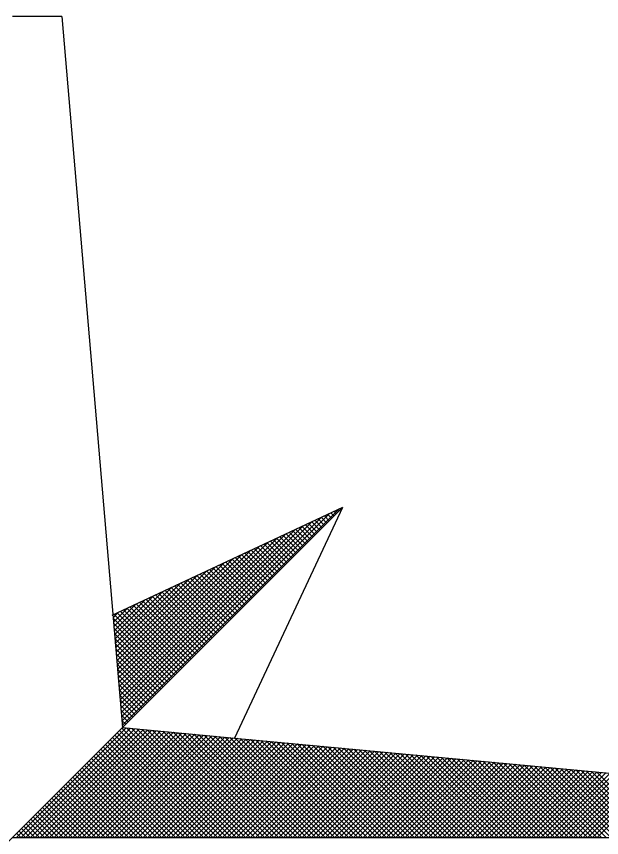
# Model space of a CAD drawing. Extents: x -400488 to -400124, y -1251493 to -1251223.
# Drawn here: x -400263.9 to -400258.95, y -1251249.13 to -1251242.18 of the extents above; entities that cross this region are included whole.
import ezdxf

# ---------------------------------------------------------------- set-up
doc = ezdxf.new("R2010")
doc.units = 0
doc.layers.add('Level 3', color=7, linetype='Continuous')

msp = doc.modelspace()

# ---------------------------------------------------------------- linework, layer by layer
at = {"layer": 'Level 3'}
for p, q in [((-400263.0045, -1251248.183), (-400261.1758, -1251246.3543)), ((-400261.2124, -1251246.3715), (-400261.1935, -1251246.3904)), ((-400261.1855, -1251246.3588), (-400261.1737, -1251246.3706)), ((-400261.1585, -1251246.3462), (-400261.1539, -1251246.3508)), ((-400263.0107, -1251248.11), (-400261.325, -1251246.4243)), ((-400263.0076, -1251248.1465), (-400261.2504, -1251246.3893)), ((-400261.3741, -1251246.4474), (-400261.3123, -1251246.5092)), ((-400261.3472, -1251246.4347), (-400261.2925, -1251246.4894)), ((-400261.3202, -1251246.4221), (-400261.2727, -1251246.4696)), ((-400261.2933, -1251246.4094), (-400261.2529, -1251246.4498)), ((-400261.2663, -1251246.3968), (-400261.2331, -1251246.43)), ((-400261.2394, -1251246.3841), (-400261.2133, -1251246.4102)), ((-400263.0169, -1251248.0371), (-400261.4742, -1251246.4943)), ((-400263.0138, -1251248.0735), (-400261.3996, -1251246.4593)), ((-400261.5089, -1251246.5106), (-400261.4112, -1251246.6082)), ((-400261.4819, -1251246.498), (-400261.3914, -1251246.5884)), ((-400261.455, -1251246.4853), (-400261.3717, -1251246.5686)), ((-400261.428, -1251246.4727), (-400261.3519, -1251246.5488)), ((-400261.4011, -1251246.46), (-400261.3321, -1251246.529)), ((-400263.0232, -1251247.9641), (-400261.6234, -1251246.5644)), ((-400263.02, -1251248.0006), (-400261.5488, -1251246.5294)), ((-400261.6706, -1251246.5865), (-400261.53, -1251246.727)), ((-400261.6436, -1251246.5738), (-400261.5102, -1251246.7072)), ((-400261.6167, -1251246.5612), (-400261.4904, -1251246.6874)), ((-400261.5897, -1251246.5485), (-400261.4706, -1251246.6676)), ((-400261.5628, -1251246.5359), (-400261.4508, -1251246.6478)), ((-400261.5358, -1251246.5232), (-400261.431, -1251246.628)), ((-400263.0294, -1251247.8911), (-400261.7727, -1251246.6344)), ((-400263.0263, -1251247.9276), (-400261.698, -1251246.5994)), ((-400261.8053, -1251246.6497), (-400261.629, -1251246.826)), ((-400261.7784, -1251246.6371), (-400261.6092, -1251246.8062)), ((-400261.7514, -1251246.6244), (-400261.5894, -1251246.7864)), ((-400261.7245, -1251246.6118), (-400261.5696, -1251246.7666)), ((-400261.6975, -1251246.5991), (-400261.5498, -1251246.7468)), ((-400263.0356, -1251247.8182), (-400261.9219, -1251246.7044)), ((-400263.0325, -1251247.8546), (-400261.8473, -1251246.6694)), ((-400261.967, -1251246.7256), (-400261.7478, -1251246.9448)), ((-400261.9401, -1251246.713), (-400261.728, -1251246.925)), ((-400261.9131, -1251246.7003), (-400261.7082, -1251246.9052)), ((-400261.8862, -1251246.6877), (-400261.6884, -1251246.8854)), ((-400261.8592, -1251246.675), (-400261.6686, -1251246.8656)), ((-400261.8323, -1251246.6624), (-400261.6488, -1251246.8458)), ((-400263.0419, -1251247.7452), (-400262.0711, -1251246.7744)), ((-400263.0387, -1251247.7817), (-400261.9965, -1251246.7394)), ((-400262.1018, -1251246.7888), (-400261.8468, -1251247.0438)), ((-400262.0748, -1251246.7762), (-400261.827, -1251247.024)), ((-400262.0479, -1251246.7635), (-400261.8072, -1251247.0042)), ((-400262.0209, -1251246.7509), (-400261.7874, -1251246.9844)), ((-400261.994, -1251246.7382), (-400261.7676, -1251246.9646)), ((-400263.0481, -1251247.6722), (-400262.2203, -1251246.8444)), ((-400263.045, -1251247.7087), (-400262.1457, -1251246.8094)), ((-400262.2635, -1251246.8647), (-400261.9656, -1251247.1626)), ((-400262.2365, -1251246.8521), (-400261.9458, -1251247.1428)), ((-400262.2096, -1251246.8394), (-400261.926, -1251247.123)), ((-400262.1826, -1251246.8268), (-400261.9062, -1251247.1032)), ((-400262.1557, -1251246.8141), (-400261.8864, -1251247.0834)), ((-400262.1287, -1251246.8015), (-400261.8666, -1251247.0636)), ((-400263.0543, -1251247.5993), (-400262.3695, -1251246.9145)), ((-400263.0512, -1251247.6358), (-400262.2949, -1251246.8795)), ((-400262.3982, -1251246.928), (-400262.0646, -1251247.2616)), ((-400262.3713, -1251246.9153), (-400262.0448, -1251247.2418)), ((-400262.3443, -1251246.9027), (-400262.025, -1251247.222)), ((-400262.3174, -1251246.89), (-400262.0052, -1251247.2022)), ((-400262.2904, -1251246.8774), (-400261.9854, -1251247.1824)), ((-400263.0606, -1251247.5263), (-400262.5187, -1251246.9845)), ((-400263.0575, -1251247.5628), (-400262.4441, -1251246.9495)), ((-400262.56, -1251247.0038), (-400262.1834, -1251247.3804)), ((-400262.533, -1251246.9912), (-400262.1636, -1251247.3606)), ((-400262.5061, -1251246.9785), (-400262.1438, -1251247.3408)), ((-400262.4791, -1251246.9659), (-400262.124, -1251247.321)), ((-400262.4521, -1251246.9532), (-400262.1042, -1251247.3012)), ((-400262.4252, -1251246.9406), (-400262.0844, -1251247.2814)), ((-400263.0668, -1251247.4534), (-400262.668, -1251247.0545)), ((-400263.0637, -1251247.4898), (-400262.5934, -1251247.0195)), ((-400262.6947, -1251247.0671), (-400262.2824, -1251247.4794)), ((-400262.6678, -1251247.0544), (-400262.2626, -1251247.4596)), ((-400262.6408, -1251247.0418), (-400262.2428, -1251247.4398)), ((-400262.6139, -1251247.0291), (-400262.223, -1251247.42)), ((-400262.5869, -1251247.0165), (-400262.2032, -1251247.4002)), ((-400263.073, -1251247.3804), (-400262.8172, -1251247.1245)), ((-400263.0699, -1251247.4169), (-400262.7426, -1251247.0895)), ((-400262.8295, -1251247.1303), (-400262.3814, -1251247.5784)), ((-400262.8025, -1251247.1177), (-400262.3616, -1251247.5586)), ((-400262.7756, -1251247.105), (-400262.3418, -1251247.5388)), ((-400262.7486, -1251247.0924), (-400262.322, -1251247.519)), ((-400262.7217, -1251247.0797), (-400262.3022, -1251247.4992)), ((-400263.0793, -1251247.3074), (-400262.9664, -1251247.1946)), ((-400263.0762, -1251247.3439), (-400262.8918, -1251247.1595)), ((-400262.9912, -1251247.2062), (-400262.5002, -1251247.6972)), ((-400262.9642, -1251247.1935), (-400262.4804, -1251247.6774)), ((-400262.9373, -1251247.1809), (-400262.4606, -1251247.6576)), ((-400262.9103, -1251247.1682), (-400262.4408, -1251247.6378)), ((-400262.8834, -1251247.1556), (-400262.421, -1251247.618)), ((-400262.8564, -1251247.1429), (-400262.4012, -1251247.5982)), ((-400263.0824, -1251247.271), (-400263.041, -1251247.2296)), ((-400263.0822, -1251247.2736), (-400262.5794, -1251247.7764)), ((-400263.072, -1251247.2441), (-400262.5596, -1251247.7566)), ((-400263.0451, -1251247.2315), (-400262.5398, -1251247.7368)), ((-400263.0181, -1251247.2188), (-400262.52, -1251247.717)), ((-400263.0785, -1251247.3169), (-400262.5992, -1251247.7962)), ((-400263.0748, -1251247.3602), (-400262.619, -1251247.816)), ((-400263.0711, -1251247.4035), (-400262.6388, -1251247.8358)), ((-400263.0674, -1251247.4468), (-400262.6586, -1251247.8556)), ((-400263.0637, -1251247.4901), (-400262.6784, -1251247.8754)), ((-400263.06, -1251247.5334), (-400262.6982, -1251247.8952)), ((-400263.0563, -1251247.5767), (-400262.718, -1251247.9149)), ((-400263.0526, -1251247.62), (-400262.7378, -1251247.9347)), ((-400263.0489, -1251247.6633), (-400262.7576, -1251247.9545)), ((-400263.0452, -1251247.7066), (-400262.7774, -1251247.9743)), ((-400263.0415, -1251247.7499), (-400262.7972, -1251247.9941)), ((-400263.0378, -1251247.7932), (-400262.817, -1251248.0139)), ((-400263.0341, -1251247.8364), (-400262.8368, -1251248.0337)), ((-400263.0304, -1251247.8797), (-400262.8566, -1251248.0535)), ((-400263.0267, -1251247.923), (-400262.8764, -1251248.0733)), ((-400263.023, -1251247.9663), (-400262.8962, -1251248.0931)), ((-400263.0193, -1251248.0096), (-400262.916, -1251248.1129)), ((-400263.0156, -1251248.0529), (-400262.9358, -1251248.1327)), ((-400263.0119, -1251248.0962), (-400262.9556, -1251248.1525)), ((-400263.0082, -1251248.1395), (-400262.9754, -1251248.1723)), ((-400263.0045, -1251248.1828), (-400262.9952, -1251248.1921)), ((-400263.8983, -1251249.131), (-400262.9704, -1251248.203)), ((-400263.8587, -1251249.131), (-400262.9341, -1251248.2064)), ((-400263.8191, -1251249.131), (-400262.8979, -1251248.2098)), ((-400263.7795, -1251249.131), (-400262.8617, -1251248.2132)), ((-400263.7399, -1251249.131), (-400262.8255, -1251248.2166)), ((-400263.7003, -1251249.131), (-400262.7893, -1251248.22)), ((-400263.6607, -1251249.131), (-400262.7531, -1251248.2234)), ((-400263.6211, -1251249.131), (-400262.7169, -1251248.2267)), ((-400263.5815, -1251249.131), (-400262.6807, -1251248.2301)), ((-400263.5419, -1251249.131), (-400262.6445, -1251248.2335)), ((-400263.5023, -1251249.131), (-400262.6082, -1251248.2369)), ((-400263.4627, -1251249.131), (-400262.572, -1251248.2403)), ((-400263.4231, -1251249.131), (-400262.5358, -1251248.2437)), ((-400263.3835, -1251249.131), (-400262.4996, -1251248.2471)), ((-400263.3439, -1251249.131), (-400262.4634, -1251248.2504)), ((-400263.3043, -1251249.131), (-400262.4272, -1251248.2538)), ((-400263.0465, -1251248.2435), (-400262.159, -1251249.131)), ((-400263.0267, -1251248.2237), (-400262.1194, -1251249.131)), ((-400263.0069, -1251248.2039), (-400262.0798, -1251249.131)), ((-400262.9679, -1251248.2033), (-400262.0402, -1251249.131)), ((-400262.9243, -1251248.2073), (-400262.0006, -1251249.131)), ((-400262.8806, -1251248.2114), (-400261.961, -1251249.131)), ((-400262.8369, -1251248.2155), (-400261.9214, -1251249.131)), ((-400262.7932, -1251248.2196), (-400261.8818, -1251249.131)), ((-400262.7495, -1251248.2237), (-400261.8422, -1251249.131)), ((-400262.7058, -1251248.2278), (-400261.8026, -1251249.131)), ((-400262.6621, -1251248.2319), (-400261.763, -1251249.131)), ((-400262.6185, -1251248.2359), (-400261.7234, -1251249.131)), ((-400262.5748, -1251248.24), (-400261.6838, -1251249.131)), ((-400262.5311, -1251248.2441), (-400261.6442, -1251249.131)), ((-400262.4874, -1251248.2482), (-400261.6046, -1251249.131)), ((-400262.4437, -1251248.2523), (-400261.5651, -1251249.131)), ((-400263.2647, -1251249.131), (-400262.391, -1251248.2572)), ((-400263.2251, -1251249.131), (-400262.3548, -1251248.2606)), ((-400263.1855, -1251249.131), (-400262.3186, -1251248.264)), ((-400263.1459, -1251249.131), (-400262.2823, -1251248.2674)), ((-400263.1257, -1251248.3227), (-400262.3174, -1251249.131)), ((-400263.1063, -1251249.131), (-400262.2461, -1251248.2708)), ((-400263.1059, -1251248.3029), (-400262.2778, -1251249.131)), ((-400263.0861, -1251248.2831), (-400262.2382, -1251249.131)), ((-400263.0667, -1251249.131), (-400262.2099, -1251248.2742)), ((-400263.0663, -1251248.2633), (-400262.1986, -1251249.131)), ((-400263.0271, -1251249.131), (-400262.1737, -1251248.2775)), ((-400262.9875, -1251249.131), (-400262.1375, -1251248.2809)), ((-400262.9479, -1251249.131), (-400262.1013, -1251248.2843)), ((-400262.9083, -1251249.131), (-400262.0651, -1251248.2877)), ((-400262.8687, -1251249.131), (-400262.0289, -1251248.2911)), ((-400262.8291, -1251249.131), (-400261.9927, -1251248.2945)), ((-400262.7895, -1251249.131), (-400261.9564, -1251248.2979)), ((-400262.7499, -1251249.131), (-400261.9202, -1251248.3012)), ((-400262.7104, -1251249.131), (-400261.884, -1251248.3046)), ((-400262.6708, -1251249.131), (-400261.8478, -1251248.308)), ((-400262.6312, -1251249.131), (-400261.8116, -1251248.3114)), ((-400262.5916, -1251249.131), (-400261.7754, -1251248.3148)), ((-400262.552, -1251249.131), (-400261.7392, -1251248.3182)), ((-400262.5124, -1251249.131), (-400261.703, -1251248.3216)), ((-400262.4, -1251248.2564), (-400261.5255, -1251249.131)), ((-400262.3564, -1251248.2605), (-400261.4859, -1251249.131)), ((-400262.3127, -1251248.2645), (-400261.4463, -1251249.131)), ((-400262.269, -1251248.2686), (-400261.4067, -1251249.131)), ((-400262.2253, -1251248.2727), (-400261.3671, -1251249.131)), ((-400262.1816, -1251248.2768), (-400261.3275, -1251249.131)), ((-400262.1379, -1251248.2809), (-400261.2879, -1251249.131)), ((-400262.0943, -1251248.285), (-400261.2483, -1251249.131)), ((-400262.0506, -1251248.2891), (-400261.2087, -1251249.131)), ((-400262.0069, -1251248.2931), (-400261.1691, -1251249.131)), ((-400261.9632, -1251248.2972), (-400261.1295, -1251249.131)), ((-400261.9195, -1251248.3013), (-400261.0899, -1251249.131)), ((-400261.8758, -1251248.3054), (-400261.0503, -1251249.131)), ((-400261.8322, -1251248.3095), (-400261.0107, -1251249.131)), ((-400261.7885, -1251248.3136), (-400260.9711, -1251249.131)), ((-400261.7448, -1251248.3177), (-400260.9315, -1251249.131)), ((-400261.7011, -1251248.3217), (-400260.8919, -1251249.131)), ((-400263.1851, -1251248.3821), (-400262.4362, -1251249.131)), ((-400263.1653, -1251248.3623), (-400262.3966, -1251249.131)), ((-400263.1455, -1251248.3425), (-400262.357, -1251249.131)), ((-400262.4728, -1251249.131), (-400261.6668, -1251248.325)), ((-400262.4332, -1251249.131), (-400261.6305, -1251248.3283)), ((-400262.3936, -1251249.131), (-400261.5943, -1251248.3317)), ((-400262.354, -1251249.131), (-400261.5581, -1251248.3351)), ((-400262.3144, -1251249.131), (-400261.5219, -1251248.3385)), ((-400262.2748, -1251249.131), (-400261.4857, -1251248.3419)), ((-400262.2352, -1251249.131), (-400261.4495, -1251248.3453)), ((-400262.1956, -1251249.131), (-400261.4133, -1251248.3487)), ((-400262.156, -1251249.131), (-400261.3771, -1251248.352)), ((-400262.1164, -1251249.131), (-400261.3409, -1251248.3554)), ((-400262.0768, -1251249.131), (-400261.3046, -1251248.3588)), ((-400262.0372, -1251249.131), (-400261.2684, -1251248.3622)), ((-400261.9976, -1251249.131), (-400261.2322, -1251248.3656)), ((-400261.958, -1251249.131), (-400261.196, -1251248.369)), ((-400261.9184, -1251249.131), (-400261.1598, -1251248.3724)), ((-400261.8788, -1251249.131), (-400261.1236, -1251248.3758)), ((-400261.8392, -1251249.131), (-400261.0874, -1251248.3791)), ((-400261.7996, -1251249.131), (-400261.0512, -1251248.3825)), ((-400261.76, -1251249.131), (-400261.0149, -1251248.3859)), ((-400261.7204, -1251249.131), (-400260.9787, -1251248.3893)), ((-400261.6808, -1251249.131), (-400260.9425, -1251248.3927)), ((-400261.6574, -1251248.3258), (-400260.8523, -1251249.131)), ((-400261.6137, -1251248.3299), (-400260.8127, -1251249.131)), ((-400261.5701, -1251248.334), (-400260.7731, -1251249.131)), ((-400261.5264, -1251248.3381), (-400260.7335, -1251249.131)), ((-400261.4827, -1251248.3422), (-400260.6939, -1251249.131)), ((-400261.439, -1251248.3463), (-400260.6543, -1251249.131)), ((-400261.3953, -1251248.3503), (-400260.6147, -1251249.131)), ((-400261.3516, -1251248.3544), (-400260.5751, -1251249.131)), ((-400261.308, -1251248.3585), (-400260.5355, -1251249.131)), ((-400261.2643, -1251248.3626), (-400260.4959, -1251249.131)), ((-400261.2206, -1251248.3667), (-400260.4563, -1251249.131)), ((-400261.1769, -1251248.3708), (-400260.4167, -1251249.131)), ((-400261.1332, -1251248.3749), (-400260.3771, -1251249.131)), ((-400261.0895, -1251248.3789), (-400260.3375, -1251249.131)), ((-400261.0459, -1251248.383), (-400260.2979, -1251249.131)), ((-400261.0022, -1251248.3871), (-400260.2583, -1251249.131)), ((-400260.9585, -1251248.3912), (-400260.2187, -1251249.131)), ((-400263.2643, -1251248.4613), (-400262.5946, -1251249.131)), ((-400263.2445, -1251248.4415), (-400262.555, -1251249.131)), ((-400263.2247, -1251248.4217), (-400262.5154, -1251249.131)), ((-400263.2049, -1251248.4019), (-400262.4758, -1251249.131)), ((-400261.6412, -1251249.131), (-400260.9063, -1251248.3961)), ((-400261.6016, -1251249.131), (-400260.8701, -1251248.3995)), ((-400261.562, -1251249.131), (-400260.8339, -1251248.4028)), ((-400261.5224, -1251249.131), (-400260.7977, -1251248.4062)), ((-400261.4828, -1251249.131), (-400260.7615, -1251248.4096)), ((-400261.4432, -1251249.131), (-400260.7253, -1251248.413)), ((-400261.4036, -1251249.131), (-400260.689, -1251248.4164)), ((-400261.364, -1251249.131), (-400260.6528, -1251248.4198)), ((-400261.3244, -1251249.131), (-400260.6166, -1251248.4232)), ((-400261.2848, -1251249.131), (-400260.5804, -1251248.4266)), ((-400261.2452, -1251249.131), (-400260.5442, -1251248.4299)), ((-400261.2056, -1251249.131), (-400260.508, -1251248.4333)), ((-400261.166, -1251249.131), (-400260.4718, -1251248.4367)), ((-400261.1264, -1251249.131), (-400260.4356, -1251248.4401)), ((-400261.0868, -1251249.131), (-400260.3994, -1251248.4435)), ((-400261.0472, -1251249.131), (-400260.3631, -1251248.4469)), ((-400261.0076, -1251249.131), (-400260.3269, -1251248.4503)), ((-400260.968, -1251249.131), (-400260.2907, -1251248.4536)), ((-400260.9284, -1251249.131), (-400260.2545, -1251248.457)), ((-400260.9148, -1251248.3953), (-400260.1791, -1251249.131)), ((-400260.8888, -1251249.131), (-400260.2183, -1251248.4604)), ((-400260.8711, -1251248.3994), (-400260.1395, -1251249.131)), ((-400260.8274, -1251248.4035), (-400260.0999, -1251249.131)), ((-400260.7838, -1251248.4075), (-400260.0603, -1251249.131)), ((-400260.7401, -1251248.4116), (-400260.0207, -1251249.131)), ((-400260.6964, -1251248.4157), (-400259.9811, -1251249.131)), ((-400260.6527, -1251248.4198), (-400259.9415, -1251249.131)), ((-400260.609, -1251248.4239), (-400259.9019, -1251249.131)), ((-400260.5653, -1251248.428), (-400259.8623, -1251249.131)), ((-400260.5217, -1251248.432), (-400259.8227, -1251249.131)), ((-400260.478, -1251248.4361), (-400259.7831, -1251249.131)), ((-400260.4343, -1251248.4402), (-400259.7435, -1251249.131)), ((-400260.3906, -1251248.4443), (-400259.7039, -1251249.131)), ((-400260.3469, -1251248.4484), (-400259.6643, -1251249.131)), ((-400260.3032, -1251248.4525), (-400259.6247, -1251249.131)), ((-400260.2596, -1251248.4566), (-400259.5852, -1251249.131)), ((-400260.2159, -1251248.4606), (-400259.5456, -1251249.131)), ((-400263.3237, -1251248.5207), (-400262.7134, -1251249.131)), ((-400263.3039, -1251248.5009), (-400262.6738, -1251249.131)), ((-400263.2841, -1251248.4811), (-400262.6342, -1251249.131)), ((-400260.8492, -1251249.131), (-400260.1821, -1251248.4638)), ((-400260.8096, -1251249.131), (-400260.1459, -1251248.4672)), ((-400260.7701, -1251249.131), (-400260.1097, -1251248.4706)), ((-400260.7305, -1251249.131), (-400260.0735, -1251248.474)), ((-400260.6909, -1251249.131), (-400260.0372, -1251248.4774)), ((-400260.6513, -1251249.131), (-400260.001, -1251248.4807)), ((-400260.6117, -1251249.131), (-400259.9648, -1251248.4841)), ((-400260.5721, -1251249.131), (-400259.9286, -1251248.4875)), ((-400260.5325, -1251249.131), (-400259.8924, -1251248.4909)), ((-400260.4929, -1251249.131), (-400259.8562, -1251248.4943)), ((-400260.4533, -1251249.131), (-400259.82, -1251248.4977)), ((-400260.4137, -1251249.131), (-400259.7838, -1251248.5011)), ((-400260.3741, -1251249.131), (-400259.7476, -1251248.5044)), ((-400260.3345, -1251249.131), (-400259.7113, -1251248.5078)), ((-400260.2949, -1251249.131), (-400259.6751, -1251248.5112)), ((-400260.2553, -1251249.131), (-400259.6389, -1251248.5146)), ((-400260.2157, -1251249.131), (-400259.6027, -1251248.518)), ((-400260.1761, -1251249.131), (-400259.5665, -1251248.5214)), ((-400260.1722, -1251248.4647), (-400259.506, -1251249.131)), ((-400260.1365, -1251249.131), (-400259.5303, -1251248.5248)), ((-400260.1285, -1251248.4688), (-400259.4664, -1251249.131)), ((-400260.0969, -1251249.131), (-400259.4941, -1251248.5282)), ((-400260.0848, -1251248.4729), (-400259.4268, -1251249.131)), ((-400260.0573, -1251249.131), (-400259.4579, -1251248.5315)), ((-400260.0411, -1251248.477), (-400259.3872, -1251249.131)), ((-400259.9975, -1251248.4811), (-400259.3476, -1251249.131)), ((-400259.9538, -1251248.4852), (-400259.308, -1251249.131)), ((-400259.9101, -1251248.4892), (-400259.2684, -1251249.131)), ((-400259.8664, -1251248.4933), (-400259.2288, -1251249.131)), ((-400259.8227, -1251248.4974), (-400259.1892, -1251249.131)), ((-400259.779, -1251248.5015), (-400259.1496, -1251249.131)), ((-400259.7354, -1251248.5056), (-400259.11, -1251249.131)), ((-400259.6917, -1251248.5097), (-400259.0704, -1251249.131)), ((-400259.648, -1251248.5138), (-400259.0308, -1251249.131)), ((-400259.6043, -1251248.5178), (-400258.9912, -1251249.131)), ((-400259.5606, -1251248.5219), (-400258.9516, -1251249.131)), ((-400259.5169, -1251248.526), (-400258.912, -1251249.131)), ((-400259.4733, -1251248.5301), (-400258.8724, -1251249.131)), ((-400263.4029, -1251248.5999), (-400262.8718, -1251249.131)), ((-400263.3831, -1251248.5801), (-400262.8322, -1251249.131)), ((-400263.3633, -1251248.5603), (-400262.7926, -1251249.131)), ((-400263.3435, -1251248.5405), (-400262.753, -1251249.131)), ((-400260.0177, -1251249.131), (-400259.4216, -1251248.5349)), ((-400259.9781, -1251249.131), (-400259.3854, -1251248.5383)), ((-400259.9385, -1251249.131), (-400259.3492, -1251248.5417)), ((-400259.8989, -1251249.131), (-400259.313, -1251248.5451)), ((-400259.8593, -1251249.131), (-400259.2768, -1251248.5485)), ((-400259.8197, -1251249.131), (-400259.2406, -1251248.5519)), ((-400259.7801, -1251249.131), (-400259.2044, -1251248.5552)), ((-400259.7405, -1251249.131), (-400259.1682, -1251248.5586)), ((-400259.7009, -1251249.131), (-400259.132, -1251248.562)), ((-400259.6613, -1251249.131), (-400259.0957, -1251248.5654)), ((-400259.6217, -1251249.131), (-400259.0595, -1251248.5688)), ((-400259.5821, -1251249.131), (-400259.0233, -1251248.5722)), ((-400259.5425, -1251249.131), (-400258.9871, -1251248.5756)), ((-400259.5029, -1251249.131), (-400258.9509, -1251248.579)), ((-400259.4633, -1251249.131), (-400258.9147, -1251248.5823)), ((-400259.4296, -1251248.5342), (-400258.8328, -1251249.131)), ((-400259.4237, -1251249.131), (-400258.8785, -1251248.5857)), ((-400259.3859, -1251248.5383), (-400258.7932, -1251249.131)), ((-400259.3841, -1251249.131), (-400258.8423, -1251248.5891)), ((-400259.3445, -1251249.131), (-400258.8061, -1251248.5925)), ((-400259.3422, -1251248.5424), (-400258.7536, -1251249.131)), ((-400259.3049, -1251249.131), (-400258.7698, -1251248.5959)), ((-400259.2985, -1251248.5464), (-400258.714, -1251249.131)), ((-400259.2653, -1251249.131), (-400258.7336, -1251248.5993)), ((-400259.2548, -1251248.5505), (-400258.6744, -1251249.131)), ((-400259.2112, -1251248.5546), (-400258.6348, -1251249.131)), ((-400259.1675, -1251248.5587), (-400258.5952, -1251249.131)), ((-400259.1238, -1251248.5628), (-400258.5556, -1251249.131)), ((-400259.0801, -1251248.5669), (-400258.516, -1251249.131)), ((-400259.0364, -1251248.571), (-400258.4764, -1251249.131)), ((-400258.9927, -1251248.575), (-400258.4368, -1251249.131)), ((-400263.4623, -1251248.6592), (-400262.9906, -1251249.131)), ((-400263.4425, -1251248.6395), (-400262.951, -1251249.131)), ((-400263.4227, -1251248.6197), (-400262.9114, -1251249.131)), ((-400259.2257, -1251249.131), (-400258.6974, -1251248.6027)), ((-400259.1861, -1251249.131), (-400258.6612, -1251248.606)), ((-400259.1465, -1251249.131), (-400258.625, -1251248.6094)), ((-400259.1069, -1251249.131), (-400258.5888, -1251248.6128)), ((-400259.0673, -1251249.131), (-400258.5526, -1251248.6162)), ((-400259.0277, -1251249.131), (-400258.5164, -1251248.6196)), ((-400258.9881, -1251249.131), (-400258.4802, -1251248.623)), ((-400263.5415, -1251248.7384), (-400263.149, -1251249.131)), ((-400263.5217, -1251248.7186), (-400263.1094, -1251249.131)), ((-400263.5019, -1251248.6988), (-400263.0698, -1251249.131)), ((-400263.4821, -1251248.679), (-400263.0302, -1251249.131)), ((-400263.6009, -1251248.7978), (-400263.2678, -1251249.131)), ((-400263.5811, -1251248.778), (-400263.2282, -1251249.131)), ((-400263.5613, -1251248.7582), (-400263.1886, -1251249.131)), ((-400263.6801, -1251248.877), (-400263.4262, -1251249.131)), ((-400263.6603, -1251248.8572), (-400263.3866, -1251249.131)), ((-400263.6405, -1251248.8374), (-400263.347, -1251249.131)), ((-400263.6207, -1251248.8176), (-400263.3074, -1251249.131)), ((-400263.7395, -1251248.9364), (-400263.5449, -1251249.131)), ((-400263.7197, -1251248.9166), (-400263.5054, -1251249.131)), ((-400263.6999, -1251248.8968), (-400263.4658, -1251249.131)), ((-400263.8187, -1251249.0156), (-400263.7033, -1251249.131)), ((-400263.7989, -1251248.9958), (-400263.6637, -1251249.131)), ((-400263.7791, -1251248.976), (-400263.6241, -1251249.131)), ((-400263.7593, -1251248.9562), (-400263.5845, -1251249.131)), ((-400263.8781, -1251249.075), (-400263.8221, -1251249.131)), ((-400263.8583, -1251249.0552), (-400263.7825, -1251249.131)), ((-400263.8385, -1251249.0354), (-400263.7429, -1251249.131)), ((-400263.8979, -1251249.0948), (-400263.8617, -1251249.131))]:
    msp.add_line(p, q, dxfattribs=at)
for points in [[(-400263.5171, -1251242.1831), (-400263.934, -1251242.1831)], [(-400263.5171, -1251242.1831), (-400263.003, -1251248.2), (-400261.141, -1251246.338), (-400262.0563, -1251248.2885), (-400253.0485, -1251249.131), (-400263.003, -1251250.062)], [(-400261.141, -1251246.338), (-400263.0916, -1251247.2533)], [(-400263.003, -1251248.2), (-400263.934, -1251249.131), (-400264.865, -1251250.062)], [(-400263.003, -1251248.2), (-400262.0563, -1251248.2885)], [(-400263.934, -1251249.131), (-400253.0485, -1251249.131)]]:
    msp.add_lwpolyline(points, dxfattribs=at)

doc.saveas('drawing.dxf')
